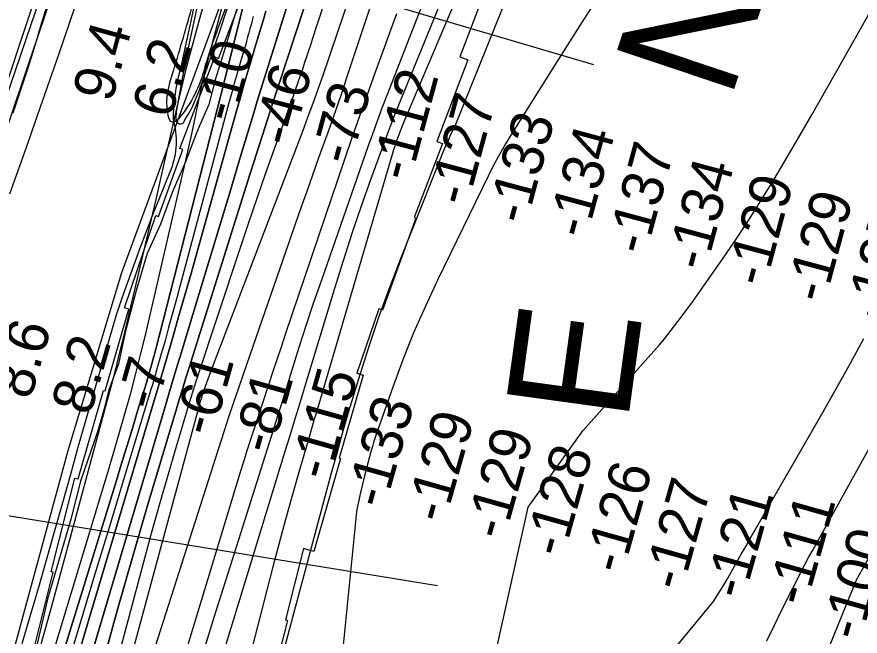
# Model space of a CAD drawing. Extents: x 3683402 to 3721514, y 487807 to 513565.
# Drawn here: x 3710535 to 3711901, y 502502 to 503506 of the extents above; entities that cross this region are included whole.
import ezdxf

# ---------------------------------------------------------------- set-up
doc = ezdxf.new("R2010")
doc.units = 0
for name, color, linetype in [('V-BORW-LINE', 7, 'Continuous'), ('V-FLOD-BASE', 7, 'Continuous'), ('V-LEVE-TOET', 7, 'Continuous'), ('V-RIVR-EDGE', 7, 'Continuous'), ('V-RIVR-IDEN', 7, 'Continuous'), ('V-RIVR-RANG', 7, 'Continuous'), ('V-RRAP-FSHR', 7, 'Continuous'), ('V-RRAP-RVMT', 7, 'Continuous'), ('V-SITE-VEGE', 7, 'Continuous'), ('V-SURV-LINE', 7, 'Continuous'), ('V-TOPO-DPTH', 7, 'Continuous'), ('V-TOPO-MAJR', 7, 'Continuous'), ('V-TOPO-MINR', 7, 'Continuous'), ('V-TOPO-SHOR', 7, 'Continuous'), ('V-TOPO-WATR', 7, 'Continuous')]:
    doc.layers.add(name, color=color, linetype=linetype)

msp = doc.modelspace()

# ---------------------------------------------------------------- linework, layer by layer
at = {"layer": 'V-BORW-LINE'}
msp.add_spline([(3710872.2, 503719.8), (3710872.2, 503720.1), (3710879, 503756.7), (3710901.6, 503823.5), (3710932.7, 503894.3), (3710966.6, 503977), (3711006.4, 504057.6), (3711048.3, 504135.1), (3711071.1, 504190.6), (3711119.5, 504269.1), (3711152.7, 504345.3), (3711176, 504372.5), (3711179.1, 504330.1), (3711158.3, 504271.8), (3711130.4, 504200.5), (3711098.4, 504118.3), (3711058.9, 504042.3), (3711029.4, 503942.1), (3711000, 503853.6), (3710951.3, 503729.7), (3710904, 503607.3), (3710873.3, 503521.6), (3710842.1, 503433.3), (3710811, 503359.4), (3710784.4, 503336.2), (3710779.4, 503350.5), (3710787.2, 503413.8), (3710818, 503519.2), (3710842.7, 503614), (3710859.2, 503677.3), (3710870.8, 503719.1)], degree=3, dxfattribs=at)
at = {"layer": 'V-FLOD-BASE'}
msp.add_lwpolyline([(3710513.6, 503383.4), (3710584.9, 503599.2)], dxfattribs=at)
at = {"layer": 'V-LEVE-TOET'}
msp.add_lwpolyline([(3710658.9, 503751.3), (3710638.4, 503688.8), (3710628.7, 503661.5), (3710619.3, 503634.2), (3710610, 503606.7), (3710600.9, 503579.2), (3710592.1, 503551.6), (3710583.4, 503524), (3710575, 503496.3), (3710567.8, 503471.7), (3710560.3, 503447.1), (3710552.7, 503422.7), (3710544.8, 503398.3), (3710536.7, 503374), (3710528.3, 503349.8)], dxfattribs=at)
at = {"layer": 'V-RIVR-EDGE'}
msp.add_lwpolyline([(3710899.2, 503546.3), (3710886.4, 503503.1), (3710872.5, 503455.7), (3710856.2, 503404.1), (3710845.9, 503363.9), (3710827.2, 503320.7), (3710808.4, 503270.9), (3710786.7, 503221.2), (3710767.9, 503169.6), (3710746.2, 503122.2), (3710728.1, 503062.2), (3710711.1, 502996.2), (3710699.6, 502943.4), (3710683.8, 502901.5), (3710676.6, 502870.3), (3710666.3, 502834.9), (3710637.9, 502753.3), (3710622.1, 502691.5), (3710584.5, 502561.9), (3710562.7, 502468.3)], dxfattribs=at)
at = {"layer": 'V-RIVR-RANG'}
for p, q in [((3710606.3, 503683.6), (3711469.4, 503428.7)), ((3710308.8, 502731.9), (3711216.8, 502584))]:
    msp.add_line(p, q, dxfattribs=at)
at = {"layer": 'V-RRAP-FSHR'}
for points in [[(3711495.9, 505194), (3711207.6, 504591.4), (3711159.6, 504472), (3711107.5, 504206.9), (3710880.8, 503570), (3710704.2, 503090.7), (3710617.7, 502802.2), (3710477.9, 502291.7), (3710345.3, 501714.5), (3710246.2, 501131.7), (3710053.4, 500109), (3709991.8, 499767.1), (3709925.5, 499529.6), (3709859.2, 499261.5), (3709683.9, 497910.2), (3709683.9, 497909.3)], [(3710915.9, 504474), (3710912.9, 504459.3), (3710899.7, 504366.9), (3710877.5, 504262), (3710847.3, 504074.8), (3710850.1, 504100.8), (3710842.3, 504037.8), (3710838.7, 504006.5), (3710829, 503983.6), (3710815.9, 503965.1), (3710788.6, 503950.3), (3710755.7, 503932.1), (3710731.8, 503914.8), (3710718.3, 503901), (3710705.5, 503884.9), (3710684.3, 503806.4), (3710613.1, 503605.7), (3710547.4, 503410.8), (3710483, 503221.2)], [(3710549, 503415.6), (3710547.4, 503410.8), (3710483, 503221.2), (3710447, 503117)]]:
    msp.add_lwpolyline(points, dxfattribs=at)
at = {"layer": 'V-RRAP-RVMT'}
for p, q in [((3711303.2, 503573), (3711252.9, 503441)), ((3710861.8, 503438.5), (3710906, 503554.8)), ((3710799.2, 503292.7), (3710855.6, 503440.9)), ((3710855.6, 503440.9), (3710861.8, 503438.5)), ((3711265.9, 503436.1), (3711215.7, 503304)), ((3711252.9, 503441), (3711265.9, 503436.1)), ((3711224.4, 503300.6), (3711178.7, 503180.4)), ((3711215.7, 503304), (3711224.4, 503300.6)), ((3710764.4, 503182.4), (3710803.7, 503290.9)), ((3710803.7, 503290.9), (3710799.2, 503292.7)), ((3710709.4, 503034), (3710760.2, 503183.9)), ((3710760.2, 503183.9), (3710764.4, 503182.4)), ((3711181.3, 503179.5), (3711127.4, 503030.6)), ((3711178.7, 503180.4), (3711181.3, 503179.5)), ((3710716.1, 503031.8), (3710709.4, 503034)), ((3710678.1, 502899.5), (3710716.1, 503031.8)), ((3711121.2, 503032.8), (3711085.8, 502928.2)), ((3711127.4, 503030.6), (3711121.2, 503032.8)), ((3711096, 502925.3), (3711057.2, 502790.7)), ((3711085.8, 502928.2), (3711096, 502925.3)), ((3710634.1, 502756.7), (3710675.4, 502900.3)), ((3710675.4, 502900.3), (3710678.1, 502899.5)), ((3711059.3, 502790.1), (3711016, 502639.3)), ((3711057.2, 502790.7), (3711059.3, 502790.1)), ((3710590.6, 502606.3), (3710628.7, 502758)), ((3710628.7, 502758), (3710634.1, 502756.7)), ((3710999.3, 502644.2), (3710970.1, 502528.1)), ((3711016, 502639.3), (3710999.3, 502644.2)), ((3710562.3, 502480.5), (3710593.8, 502605.6)), ((3710593.8, 502605.6), (3710590.6, 502606.3)), ((3710970.1, 502528.1), (3710973.3, 502527.3)), ((3710973.3, 502527.3), (3710935.1, 502375.6))]:
    msp.add_line(p, q, dxfattribs=at)
at = {"layer": 'V-SITE-VEGE'}
for points in [[(3710822.6, 503527.3), (3710815.3, 503492.2), (3710807.7, 503457.1), (3710800, 503422.1), (3710797.8, 503414.1), (3710795.8, 503406), (3710794.1, 503397.8), (3710792.5, 503389.6), (3710791.2, 503381.3), (3710790.1, 503373), (3710789.3, 503364.7), (3710788.7, 503356.4), (3710788.3, 503348), (3710788.1, 503339.7), (3710789.5, 503334.7), (3710790.6, 503329.7), (3710791.5, 503324.6), (3710792.2, 503319.5), (3710792.7, 503314.4), (3710793, 503309.2), (3710793.1, 503304.1), (3710793, 503298.9), (3710792.6, 503293.8), (3710792.1, 503288.7), (3710791.4, 503283.6), (3710790.4, 503278.5), (3710789.3, 503273.5), (3710787.9, 503268.5), (3710786.4, 503263.6), (3710775.5, 503236.9)], [(3710523.5, 503219.1), (3710550.4, 503294.9), (3710577, 503370.7), (3710603.4, 503446.6), (3710629.5, 503522.6)], [(3710775.5, 503236.9), (3710764.9, 503210.1), (3710754.4, 503183.3), (3710744.1, 503156.4), (3710733.9, 503129.4), (3710724, 503102.4), (3710714.3, 503075.3), (3710704.7, 503048.1), (3710695.4, 503020.8), (3710634.4, 502809.8), (3710621.7, 502764), (3710608.9, 502718.2), (3710596, 502672.5), (3710583, 502626.7), (3710569.8, 502581), (3710556.6, 502535.4), (3710543.2, 502489.7)]]:
    msp.add_lwpolyline(points, dxfattribs=at)
at = {"layer": 'V-SURV-LINE'}
msp.add_lwpolyline([(3710694.3, 503894.6), (3710418.9, 503087.3)], dxfattribs=at)
at = {"layer": 'V-TOPO-DPTH'}
for points in [[(3710675.1, 502462.4), (3710697.9, 502545.2), (3710721.5, 502627.8), (3710745.6, 502710.2), (3710793.4, 502870.2), (3710798.5, 502887.1), (3710803.6, 502904), (3710808.8, 502920.8), (3710814.1, 502937.6), (3710912.6, 503250.1), (3710919.6, 503272), (3710926.5, 503293.9), (3710933.6, 503315.9), (3710940.6, 503337.8), (3710950.5, 503368.3), (3710952.6, 503374.9), (3710954.8, 503381.6), (3710956.9, 503388.2), (3710959.1, 503394.9), (3711055.9, 503690.9)], [(3711055.9, 503690.9), (3710959.1, 503394.9), (3710956.9, 503388.2), (3710954.8, 503381.6), (3710952.6, 503374.9), (3710950.5, 503368.3), (3710940.6, 503337.8), (3710933.6, 503315.9), (3710926.5, 503293.9), (3710919.6, 503272), (3710912.6, 503250.1), (3710814.1, 502937.6), (3710808.8, 502920.8), (3710803.6, 502904), (3710798.5, 502887.1), (3710793.4, 502870.2), (3710745.6, 502710.2), (3710721.5, 502627.8), (3710697.9, 502545.2), (3710675.1, 502462.4)], [(3710937.5, 503666.9), (3710871.8, 503404.2), (3710759.9, 502967), (3710757.9, 502959.1), (3710755.8, 502951.3), (3710753.6, 502943.5), (3710751.5, 502935.7), (3710748.7, 502925.9), (3710747.9, 502923), (3710747, 502920.1), (3710746.1, 502917.1), (3710745.3, 502914.2), (3710730.1, 502864.8), (3710721.6, 502837.2), (3710713.1, 502809.6), (3710704.6, 502782), (3710696.1, 502754.4), (3710545.3, 502264.9)], [(3710545.3, 502264.9), (3710696.1, 502754.4), (3710704.6, 502782), (3710713.1, 502809.6), (3710721.6, 502837.2), (3710730.1, 502864.8), (3710745.3, 502914.2), (3710746.1, 502917.1), (3710747, 502920.1), (3710747.9, 502923), (3710748.7, 502925.9), (3710751.5, 502935.7), (3710753.6, 502943.5), (3710755.8, 502951.3), (3710757.9, 502959.1), (3710759.9, 502967), (3710871.8, 503404.2), (3710937.5, 503666.9)], [(3710647.8, 502444.8), (3710770.2, 502857.4), (3710777.9, 502883.3), (3710785.6, 502909.1), (3710793.3, 502934.9), (3710801.1, 502960.7), (3710830.4, 503057.7), (3710847.1, 503112.8), (3710863.7, 503167.9), (3710880.3, 503223), (3710896.9, 503278.1), (3710918.7, 503350.4), (3710924.5, 503369.4), (3710930.2, 503388.2), (3710936.1, 503407.1), (3710942, 503426), (3710995.8, 503597)], [(3710995.8, 503597), (3710942, 503426), (3710936.1, 503407.1), (3710930.2, 503388.2), (3710924.5, 503369.4), (3710918.7, 503350.4), (3710896.9, 503278.1), (3710880.3, 503223), (3710863.7, 503167.9), (3710847.1, 503112.8), (3710830.4, 503057.7), (3710801.1, 502960.7), (3710793.3, 502934.9), (3710785.6, 502909.1), (3710777.9, 502883.3), (3710770.2, 502857.4), (3710647.8, 502444.8)], [(3710837.3, 503526.5), (3710825.8, 503485), (3710817.2, 503453.2), (3710808.9, 503421.3), (3710801.1, 503389.3), (3710793.6, 503357.2), (3710772.7, 503265.3), (3710760, 503210.1), (3710747.3, 503155), (3710734.3, 503100), (3710721.3, 503044.9), (3710707, 502985.4), (3710700.9, 502960.2), (3710694.6, 502935), (3710688.1, 502909.8), (3710681.5, 502884.7), (3710633.8, 502707.7), (3710612.8, 502630.1), (3710591.5, 502552.4), (3710569.8, 502474.9)], [(3710615.5, 502407.3), (3710759.1, 502889.1), (3710762.8, 502901.8), (3710766.6, 502914.5), (3710770.3, 502927.2), (3710774, 502939.9), (3710787, 502984.6), (3710797.1, 503019.7), (3710807.2, 503054.8), (3710817.2, 503090), (3710827, 503125.1), (3710884.3, 503330.2), (3710893.5, 503363), (3710902.9, 503395.7), (3710912.5, 503428.3), (3710922.2, 503461), (3710934.4, 503501.4), (3710938.4, 503515)], [(3710938.4, 503515), (3710934.4, 503501.4), (3710922.2, 503461), (3710912.5, 503428.3), (3710902.9, 503395.7), (3710893.5, 503363), (3710884.3, 503330.2), (3710827, 503125.1), (3710817.2, 503090), (3710807.2, 503054.8), (3710797.1, 503019.7), (3710787, 502984.6), (3710774, 502939.9), (3710770.3, 502927.2), (3710766.6, 502914.5), (3710762.8, 502901.8), (3710759.1, 502889.1), (3710615.5, 502407.3)]]:
    msp.add_lwpolyline(points, dxfattribs=at)
at = {"layer": 'V-TOPO-MAJR'}
for points in [[(3711116.8, 503784.5), (3711022.6, 503497.6), (3711019.6, 503488.2), (3711016.5, 503478.8), (3711013.5, 503469.5), (3711010.5, 503460.1), (3711007.4, 503450.7), (3711004.4, 503441.3), (3711001.2, 503431.9), (3710998.1, 503422.6), (3710986, 503387.3), (3710983.8, 503380.8), (3710981.5, 503374.3), (3710979.2, 503367.8), (3710976.9, 503361.3), (3710952.4, 503293), (3710938, 503252.3), (3710923.8, 503211.5), (3710909.9, 503170.6), (3710896.2, 503129.7), (3710825.7, 502916.4), (3710822.9, 502907.8), (3710820.2, 502899.2), (3710817.5, 502890.6), (3710814.9, 502882), (3710792.4, 502807), (3710778.8, 502760.8), (3710765.5, 502714.5), (3710752.6, 502668.1), (3710740, 502621.6), (3710638.6, 502241.5)], [(3711289.9, 503697.2), (3711148.6, 503351), (3711144.6, 503341), (3711140.7, 503331), (3711136.9, 503320.9), (3711133.1, 503310.8), (3711108.6, 503243.2), (3711093, 503199.1), (3711077.9, 503154.9), (3711063.5, 503110.4), (3711049.6, 503065.8), (3711000.4, 502903.5), (3710992.7, 502877.9), (3710984.9, 502852.3), (3710977.1, 502826.8), (3710969.3, 502801.2), (3710855.7, 502430.2)], [(3711626.7, 501930), (3711895.3, 502593.1), (3712172.4, 503086.2)]]:
    msp.add_lwpolyline(points, dxfattribs=at)
at = {"layer": 'V-TOPO-MINR'}
for points in [[(3711675.1, 504396.9), (3711244.5, 503328.7), (3711238.9, 503317.2), (3711233.6, 503305.6), (3711228.5, 503293.9), (3711223.6, 503282.1), (3711156.6, 503113.6), (3711138.8, 503067.2), (3711121.7, 503020.4), (3711105.8, 502973.2), (3711090.7, 502925.8), (3711081.1, 502894.4), (3711071.5, 502862.4), (3711062.2, 502830.3), (3711053.2, 502798.2), (3711044.4, 502766), (3710943.3, 502388.8)], [(3711575.7, 502973.8), (3711584.2, 502983.8), (3711606.2, 503011.8), (3711627.4, 503040.5), (3711674.8, 503107.8), (3711697.4, 503140.7), (3711719.5, 503174), (3711740.7, 503207.8), (3711761.5, 503241.9), (3711772.1, 503260), (3711797.6, 503303.4), (3711823, 503347), (3711848, 503390.8), (3711872.9, 503434.7), (3712199.2, 504013.7)], [(3711378.8, 503846.5), (3711159.4, 503329.2), (3711158.8, 503327.7), (3711158.2, 503326.2), (3711157.6, 503324.7), (3711157, 503323.2), (3711152.8, 503311.9), (3711150.2, 503304.7), (3711147.7, 503297.5), (3711145.4, 503290.2), (3711143.1, 503282.9), (3711018.6, 502859.8), (3711016.3, 502851.9), (3711014, 502844.1), (3711011.7, 502836.2), (3711009.4, 502828.3), (3710991.9, 502767.7), (3710981, 502729.4), (3710970.3, 502691.1), (3710960, 502652.8), (3710949.9, 502614.3), (3710837.1, 502177.3)], [(3711055.9, 503690.9), (3710959.1, 503394.9), (3710956.9, 503388.2), (3710954.8, 503381.6), (3710952.6, 503374.9), (3710950.5, 503368.3), (3710940.6, 503337.8), (3710933.6, 503315.9), (3710926.5, 503293.9), (3710919.6, 503272), (3710912.6, 503250.1), (3710814.1, 502937.6), (3710808.8, 502920.8), (3710803.6, 502904), (3710798.5, 502887.1), (3710793.4, 502870.2), (3710745.6, 502710.2), (3710721.5, 502627.8), (3710697.9, 502545.2), (3710675.1, 502462.4)], [(3710937.5, 503666.9), (3710871.8, 503404.2), (3710759.9, 502967), (3710757.9, 502959.1), (3710755.8, 502951.3), (3710753.6, 502943.5), (3710751.5, 502935.7), (3710748.7, 502925.9), (3710747.9, 502923), (3710747, 502920.1), (3710746.1, 502917.1), (3710745.3, 502914.2), (3710730.1, 502864.8), (3710721.6, 502837.2), (3710713.1, 502809.6), (3710704.6, 502782), (3710696.1, 502754.4), (3710545.3, 502264.9)], [(3711154.9, 503665.9), (3711069.7, 503408.5), (3711060.8, 503381.8), (3711051.7, 503355.2), (3711042.4, 503328.7), (3711032.9, 503302.2), (3711023.4, 503275.7), (3711014, 503249.2), (3711004.6, 503222.6), (3710995.3, 503196.1), (3710902, 502927.6), (3710893.9, 502904.1), (3710885.9, 502880.5), (3710878.1, 502856.9), (3710870.5, 502833.2), (3710691.1, 502272.2)], [(3710887.9, 503600.5), (3710847.1, 503447.1), (3710842.7, 503430.2), (3710838.5, 503413.2), (3710834.6, 503396.2), (3710830.9, 503379.2), (3710824.2, 503347), (3710817.1, 503313.8), (3710809.9, 503280.7), (3710802.4, 503247.7), (3710794.9, 503214.6), (3710742.6, 502990.1), (3710734.9, 502957.9), (3710726.8, 502925.8), (3710718.3, 502893.8), (3710709.5, 502861.9), (3710700.3, 502830.1), (3710691.1, 502798.3), (3710681.6, 502766.6), (3710672.1, 502734.9), (3710535.2, 502283.1)], [(3710995.8, 503597), (3710942, 503426), (3710936.1, 503407.1), (3710930.2, 503388.2), (3710924.5, 503369.4), (3710918.7, 503350.4), (3710896.9, 503278.1), (3710880.3, 503223), (3710863.7, 503167.9), (3710847.1, 503112.8), (3710830.4, 503057.7), (3710801.1, 502960.7), (3710793.3, 502934.9), (3710785.6, 502909.1), (3710777.9, 502883.3), (3710770.2, 502857.4), (3710647.8, 502444.8)], [(3711204.1, 503557.7), (3711134.5, 503378.5), (3711126.5, 503357.7), (3711118.7, 503336.9), (3711111.1, 503316), (3711103.7, 503295.1), (3711028.3, 503079.2), (3711015.8, 503042.9), (3711003.6, 503006.5), (3710991.8, 502970), (3710980.3, 502933.4), (3710965.1, 502884.1), (3710961.4, 502872.1), (3710957.7, 502860.1), (3710953.9, 502848.1), (3710950.1, 502836.1), (3710880.4, 502615.5), (3710857.4, 502542.3), (3710834.5, 502469.1)], [(3711491.6, 503561.4), (3711447.3, 503492.1), (3711403.3, 503422.6), (3711337, 503316.9), (3711326.7, 503300), (3711316.8, 503282.8), (3711307.5, 503265.3), (3711298.5, 503247.6), (3711216.9, 503080.1), (3711196.9, 503037.1), (3711177.9, 502993.8), (3711160.5, 502949.8), (3711144.1, 502905.4), (3711117.3, 502828.7), (3711115.1, 502822.3), (3711113, 502815.8), (3711111.1, 502809.3), (3711109.3, 502802.8), (3711098.3, 502761.9), (3711091.6, 502734.8), (3711085.7, 502707.5), (3711085.1, 502703.7)], [(3711074.7, 503540.6), (3711030.5, 503410.9), (3711022.5, 503388.1), (3711014.4, 503365.4), (3711006.1, 503342.7), (3710997.6, 503320.1), (3710848.5, 502930.7), (3710846.3, 502924.7), (3710844.1, 502918.8), (3710842, 502912.8), (3710839.9, 502906.8), (3710836.3, 502896.3), (3710836, 502895.6), (3710835.8, 502894.8), (3710835.5, 502894), (3710835.3, 502893.2), (3710833.3, 502886.5), (3710832.1, 502882.4), (3710830.9, 502878.3), (3710829.7, 502874.1), (3710828.6, 502870), (3710652.3, 502217.7)], [(3710938.4, 503515), (3710934.4, 503501.4), (3710922.2, 503461), (3710912.5, 503428.3), (3710902.9, 503395.7), (3710893.5, 503363), (3710884.3, 503330.2), (3710827, 503125.1), (3710817.2, 503090), (3710807.2, 503054.8), (3710797.1, 503019.7), (3710787, 502984.6), (3710774, 502939.9), (3710770.3, 502927.2), (3710766.6, 502914.5), (3710762.8, 502901.8), (3710759.1, 502889.1), (3710615.5, 502407.3)], [(3710918, 503506.6), (3710916.2, 503499.9), (3710914.4, 503493.2), (3710912.6, 503486.5), (3710910.8, 503479.8), (3710908.9, 503473), (3710907.1, 503466.3), (3710905.2, 503459.7), (3710903.2, 503453), (3710897.4, 503433.1), (3710892.5, 503416.5), (3710887.8, 503399.8), (3710883.2, 503383.1), (3710878.6, 503366.4), (3710792.5, 503044.6), (3710786.8, 503023.3), (3710780.9, 503002.1), (3710775, 502980.8), (3710769, 502959.6), (3710761.3, 502932.9), (3710759.1, 502925.1), (3710756.8, 502917.3), (3710754.5, 502909.5), (3710752.1, 502901.7), (3710708.9, 502759), (3710684.9, 502679.8), (3710660.9, 502600.7), (3710636.9, 502521.5), (3710613, 502442.3)], [(3711150.1, 503510.8), (3711140.5, 503484.1), (3711130.8, 503457.5), (3711121.1, 503430.8), (3711115.1, 503414.5), (3711102.5, 503379.6), (3711090, 503344.7), (3711077.8, 503309.7), (3711065.8, 503274.7), (3710969.8, 502990.9), (3710963, 502970.5), (3710956.2, 502950), (3710949.4, 502929.6), (3710942.7, 502909.1), (3710940.1, 502901), (3710934.7, 502884.6), (3710929.3, 502868.2), (3710923.9, 502851.7), (3710918.4, 502835.3), (3710913, 502818.9), (3710907.7, 502802.5), (3710902.6, 502786), (3710897.5, 502769.4), (3710731.6, 502222.5)], [(3711443, 502290), (3711663.9, 502558.3), (3711669.9, 502567.6), (3711675.7, 502577), (3711681.4, 502586.5), (3711686.9, 502596.1), (3711692.3, 502605.7), (3711697.8, 502615.3), (3711703.2, 502624.9), (3711703.3, 502625.2), (3711708.8, 502634.9), (3711714.3, 502644.6), (3711719.8, 502654.3), (3711725.4, 502664), (3711841.4, 502865.4), (3711863.9, 502904.9), (3711886, 502944.5), (3711907.6, 502984.5)], [(3711231.3, 502116.7), (3711363.6, 502711.2), (3711451.8, 502834.7), (3711575.7, 502973.8)], [(3711750, 502494.3), (3711762, 502518.7), (3711773.7, 502542.5), (3711779.8, 502555), (3711786, 502567.5), (3711792.3, 502579.9), (3711798.6, 502592.3), (3711805, 502604.6), (3711811.4, 502616.9), (3711818, 502629.2), (3711824.7, 502641.4), (3711949.4, 502866.5)], [(3711085.1, 502703.7), (3711027.9, 502130.6)]]:
    msp.add_lwpolyline(points, dxfattribs=at)
at = {"layer": 'V-TOPO-SHOR'}
msp.add_lwpolyline([(3710890, 503563.2), (3710862.3, 503479), (3710830.5, 503386.9), (3710818.6, 503358.6), (3710813.7, 503349.6), (3710809.4, 503343.5), (3710803.6, 503333.2), (3710800.8, 503332), (3710797.7, 503332), (3710795, 503333.9), (3710793.1, 503336.1), (3710792.8, 503341.9), (3710793.7, 503351.8), (3710808.7, 503435.6), (3710843.8, 503599.2)], dxfattribs=at)
at = {"layer": 'V-TOPO-WATR'}
msp.add_lwpolyline([(3710837.3, 503526.5), (3710825.8, 503485), (3710817.2, 503453.2), (3710808.9, 503421.3), (3710801.1, 503389.3), (3710793.6, 503357.2), (3710772.7, 503265.3), (3710760, 503210.1), (3710747.3, 503155), (3710734.3, 503100), (3710721.3, 503044.9), (3710707, 502985.4), (3710700.9, 502960.2), (3710694.6, 502935), (3710688.1, 502909.8), (3710681.5, 502884.7), (3710633.8, 502707.7), (3710612.8, 502630.1), (3710591.5, 502552.4), (3710569.8, 502474.9)], dxfattribs=at)

# ---------------------------------------------------------------- texts
at = {"layer": 'V-RIVR-IDEN'}
for s, rotation, p in [('N', 71.4989, (3711690.3, 503368.2)), ('E', 82.1666, (3711524.4, 502845.3))]:
    msp.add_text(s, height=200, rotation=rotation, dxfattribs=at).set_placement(p)
at = {"layer": 'V-RIVR-RANG'}
for s, rotation, p in [('9.4', 74.6383, (3710688.4, 503365.4)), ('6.2', 74.6383, (3710784.9, 503339.1)), ('-10', 74.6383, (3710886.7, 503332.2)), ('-46', 74.9192, (3710980.2, 503293.5)), ('-112', 74.9192, (3711172.1, 503236.9)), ('-73', 74.9192, (3711075.8, 503263.7)), ('-127', 74.9192, (3711264.9, 503196.9)), ('-133', 74.9192, (3711360.4, 503167.1)), ('-134', 74.9192, (3711457.8, 503144.2)), ('-137', 74.9192, (3711554.2, 503117.7)), ('-134', 74.9192, (3711650.8, 503091.7)), ('-129', 74.9192, (3711747.4, 503065.9)), ('-129', 74.9192, (3711843.9, 503039.7)), ('-125', 74.9192, (3711939.9, 503011.6)), ('8.6', 73.9683, (3710556.9, 502883.3)), ('8.2', 73.9683, (3710653.6, 502857.7)), ('-7', 73.9683, (3710759.7, 502865.1)), ('-61', 74.2479, (3710852.1, 502823.3)), ('-115', 74.2479, (3711039.8, 502752)), ('-81', 74.2479, (3710948, 502794.9)), ('-133', 74.2479, (3711130.8, 502706.4)), ('-129', 74.2479, (3711228.1, 502682.8)), ('-129', 74.2479, (3711324.3, 502655.4)), ('-128', 74.2479, (3711420.2, 502627.3)), ('-126', 74.2479, (3711516.6, 502600.4)), ('-127', 74.2479, (3711612.7, 502573)), ('-121', 74.2479, (3711712.7, 502559.1)), ('-111', 74.2479, (3711813.5, 502547.9)), ('-100', 74.2479, (3711901.6, 502492.1))]:
    msp.add_text(s, height=67, rotation=rotation, dxfattribs=at).set_placement(p)

doc.saveas('drawing.dxf')
